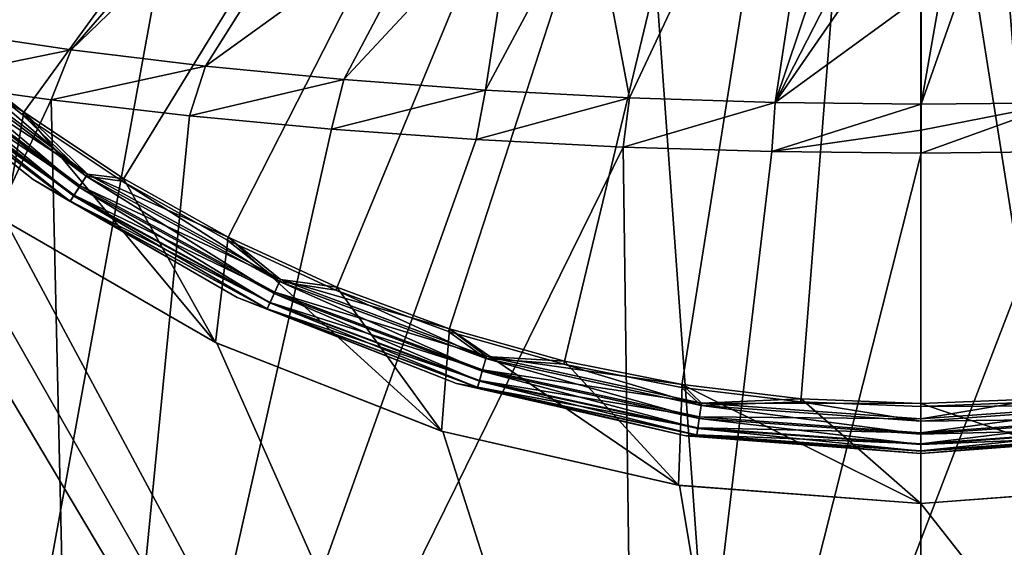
# Model space of a CAD drawing. Header units: millimetres. Extents: x -24 to 24, y 0 to 188.
# Tile 352 of 460: x -1.8 to 0.17, y 153.86 to 154.92. Entities that reach past the tile are written whole.
import ezdxf

# ---------------------------------------------------------------- set-up
doc = ezdxf.new("R2010")
doc.units = ezdxf.units.MM
doc.header["$LTSCALE"] = 58.620611
for name, color, linetype in [('132', 7, 'CONTINUOUS'), ('133', 7, 'CONTINUOUS'), ('134', 7, 'CONTINUOUS'), ('135', 7, 'CONTINUOUS'), ('136', 7, 'CONTINUOUS'), ('137', 7, 'CONTINUOUS'), ('138', 7, 'CONTINUOUS'), ('139', 7, 'CONTINUOUS'), ('140', 7, 'CONTINUOUS'), ('141', 7, 'CONTINUOUS'), ('142', 7, 'CONTINUOUS'), ('169', 7, 'CONTINUOUS'), ('173', 7, 'CONTINUOUS'), ('402', 7, 'CONTINUOUS'), ('500', 7, 'CONTINUOUS'), ('501', 7, 'CONTINUOUS'), ('502', 7, 'CONTINUOUS'), ('503', 7, 'CONTINUOUS'), ('75', 7, 'CONTINUOUS'), ('76', 7, 'CONTINUOUS')]:
    doc.layers.add(name, color=color, linetype=linetype)

msp = doc.modelspace()

# ---------------------------------------------------------------- linework, layer by layer
at = {"layer": '132', "color": 7, "linetype": 'CONTINUOUS'}
for points in [[(-1.9808, 154.8808, 23.55), (-1.8308, 154.5147, 23.55), (-1.7927, 154.7325, 23.55), (-1.9808, 154.8808, 23.55)], [(-1.8308, 154.5147, 23.55), (-1.4101, 154.2719, 23.55), (-1.7927, 154.7325, 23.55), (-1.8308, 154.5147, 23.55)], [(-1.7927, 154.7325, 23.55), (-1.4101, 154.2719, 23.55), (-1.5936, 154.5995, 23.55), (-1.7927, 154.7325, 23.55)], [(-1.5936, 154.5995, 23.55), (-1.4101, 154.2719, 23.55), (-1.3847, 154.4824, 23.55), (-1.5936, 154.5995, 23.55)], [(-1.4101, 154.2719, 23.55), (-0.958, 154.0944, 23.55), (-1.3847, 154.4824, 23.55), (-1.4101, 154.2719, 23.55)], [(-1.3847, 154.4824, 23.55), (-0.958, 154.0944, 23.55), (-1.1672, 154.3822, 23.55), (-1.3847, 154.4824, 23.55)], [(-1.1672, 154.3822, 23.55), (-0.958, 154.0944, 23.55), (-0.9425, 154.2993, 23.55), (-1.1672, 154.3822, 23.55)], [(-0.958, 154.0944, 23.55), (-0.4844, 153.9863, 23.55), (-0.9425, 154.2993, 23.55), (-0.958, 154.0944, 23.55)], [(-0.9425, 154.2993, 23.55), (-0.4844, 153.9863, 23.55), (-0.712, 154.2343, 23.55), (-0.9425, 154.2993, 23.55)], [(-0.712, 154.2343, 23.55), (-0.4844, 153.9863, 23.55), (-0.4771, 154.1876, 23.55), (-0.712, 154.2343, 23.55)], [(-0.4844, 153.9863, 23.55), (0, 153.95, 23.55), (-0.4771, 154.1876, 23.55), (-0.4844, 153.9863, 23.55)], [(-0.4771, 154.1876, 23.55), (0, 153.95, 23.55), (-0.2393, 154.1594, 23.55), (-0.4771, 154.1876, 23.55)], [(-0.2393, 154.1594, 23.55), (0, 153.95, 23.55), (0, 154.15, 23.55), (-0.2393, 154.1594, 23.55)], [(0, 154.15, 23.55), (0.4844, 153.9863, 23.55), (0.2393, 154.1594, 23.55), (0, 154.15, 23.55)], [(0, 153.95, 23.55), (0.4844, 153.9863, 23.55), (0, 154.15, 23.55), (0, 153.95, 23.55)]]:
    msp.add_3dface(points, dxfattribs=at)
at = {"layer": '133', "color": 7, "linetype": 'CONTINUOUS'}
for points in [[(0, 153.95, 23.55), (0.4827, 153.986, 24.2452), (0.4844, 153.9863, 23.55), (0, 153.95, 23.55)], [(0, 153.95, 24.25), (0.4827, 153.986, 24.2452), (0, 153.95, 23.55), (0, 153.95, 24.25)]]:
    msp.add_3dface(points, dxfattribs=at)
at = {"layer": '134', "color": 7, "linetype": 'CONTINUOUS'}
for points in [[(-1.8291, 154.5135, 24.1809), (-1.4101, 154.2719, 23.55), (-1.8308, 154.5147, 23.55), (-1.8291, 154.5135, 24.1809)], [(-1.8291, 154.5135, 24.1809), (-1.4074, 154.2706, 24.2091), (-1.4101, 154.2719, 23.55), (-1.8291, 154.5135, 24.1809)], [(-1.4074, 154.2706, 24.2091), (-0.958, 154.0944, 23.55), (-1.4101, 154.2719, 23.55), (-1.4074, 154.2706, 24.2091)], [(-1.4074, 154.2706, 24.2091), (-0.9552, 154.0935, 24.2312), (-0.958, 154.0944, 23.55), (-1.4074, 154.2706, 24.2091)], [(-0.9552, 154.0935, 24.2312), (-0.4844, 153.9863, 23.55), (-0.958, 154.0944, 23.55), (-0.9552, 154.0935, 24.2312)], [(-0.9552, 154.0935, 24.2312), (-0.4827, 153.986, 24.2452), (-0.4844, 153.9863, 23.55), (-0.9552, 154.0935, 24.2312)], [(-0.4827, 153.986, 24.2452), (0, 153.95, 24.25), (-0.4844, 153.9863, 23.55), (-0.4827, 153.986, 24.2452)], [(0, 153.95, 24.25), (0, 153.95, 23.55), (-0.4844, 153.9863, 23.55), (0, 153.95, 24.25)]]:
    msp.add_3dface(points, dxfattribs=at)
at = {"layer": '135', "color": 7, "linetype": 'CONTINUOUS'}
for points in [[(-2.161, 155.039, 24.1559), (-1.9848, 154.8761, 24.1559), (0, 157.2, 24.25), (-2.161, 155.039, 24.1559)], [(-1.9848, 154.8761, 24.1559), (-1.7964, 154.7275, 24.1559), (0, 157.2, 24.25), (-1.9848, 154.8761, 24.1559)], [(-1.7964, 154.7275, 24.1559), (-1.5968, 154.5942, 24.1559), (0, 157.2, 24.25), (-1.7964, 154.7275, 24.1559)], [(-1.5968, 154.5942, 24.1559), (-1.3875, 154.4769, 24.1559), (0, 157.2, 24.25), (-1.5968, 154.5942, 24.1559)], [(-1.3875, 154.4769, 24.1559), (-1.1695, 154.3765, 24.1559), (0, 157.2, 24.25), (-1.3875, 154.4769, 24.1559)], [(-1.1695, 154.3765, 24.1559), (-0.9444, 154.2934, 24.1559), (0, 157.2, 24.25), (-1.1695, 154.3765, 24.1559)], [(-0.9444, 154.2934, 24.1559), (-0.7134, 154.2283, 24.1559), (0, 157.2, 24.25), (-0.9444, 154.2934, 24.1559)], [(-0.7134, 154.2283, 24.1559), (-0.4781, 154.1815, 24.1559), (0, 157.2, 24.25), (-0.7134, 154.2283, 24.1559)], [(-0.4781, 154.1815, 24.1559), (-0.2398, 154.1533, 24.1559), (0, 157.2, 24.25), (-0.4781, 154.1815, 24.1559)], [(-0.2398, 154.1533, 24.1559), (0, 154.1438, 24.1559), (0, 157.2, 24.25), (-0.2398, 154.1533, 24.1559)], [(0, 157.2, 24.25), (0, 154.1438, 24.1559), (0, 155.6712, 24.2265), (0, 157.2, 24.25)]]:
    msp.add_3dface(points, dxfattribs=at)
at = {"layer": '136', "color": 7, "linetype": 'CONTINUOUS'}
for points in [[(0, 157.2, 24.25), (0, 155.6712, 24.2265), (0.2398, 154.1533, 24.1559), (0, 157.2, 24.25)], [(2.161, 155.039, 24.1559), (0, 157.2, 24.25), (1.9848, 154.8761, 24.1559), (2.161, 155.039, 24.1559)], [(1.9848, 154.8761, 24.1559), (0, 157.2, 24.25), (1.7964, 154.7275, 24.1559), (1.9848, 154.8761, 24.1559)], [(1.7964, 154.7275, 24.1559), (0, 157.2, 24.25), (1.5968, 154.5942, 24.1559), (1.7964, 154.7275, 24.1559)], [(1.5968, 154.5942, 24.1559), (0, 157.2, 24.25), (1.3875, 154.4769, 24.1559), (1.5968, 154.5942, 24.1559)], [(1.3875, 154.4769, 24.1559), (0, 157.2, 24.25), (1.1695, 154.3765, 24.1559), (1.3875, 154.4769, 24.1559)], [(1.1695, 154.3765, 24.1559), (0, 157.2, 24.25), (0.9444, 154.2934, 24.1559), (1.1695, 154.3765, 24.1559)], [(0.9444, 154.2934, 24.1559), (0, 157.2, 24.25), (0.7134, 154.2283, 24.1559), (0.9444, 154.2934, 24.1559)], [(0.7134, 154.2283, 24.1559), (0, 157.2, 24.25), (0.4781, 154.1815, 24.1559), (0.7134, 154.2283, 24.1559)], [(0.4781, 154.1815, 24.1559), (0, 157.2, 24.25), (0.2398, 154.1533, 24.1559), (0.4781, 154.1815, 24.1559)], [(0, 155.6712, 24.2265), (0, 154.1438, 24.1559), (0.2398, 154.1533, 24.1559), (0, 155.6712, 24.2265)]]:
    msp.add_3dface(points, dxfattribs=at)
at = {"layer": '137', "color": 7, "linetype": 'CONTINUOUS'}
for points in [[(-2.1425, 154.8909, 23.65), (-1.7745, 154.5973, 23.65), (-2.1425, 154.8909, 24.0561), (-2.1425, 154.8909, 23.65)], [(-2.1425, 154.8909, 24.0561), (-1.7745, 154.5973, 23.65), (-1.7745, 154.5973, 24.0561), (-2.1425, 154.8909, 24.0561)], [(-1.7745, 154.5973, 23.65), (-1.3667, 154.3619, 23.65), (-1.7745, 154.5973, 24.0561), (-1.7745, 154.5973, 23.65)], [(-1.7745, 154.5973, 24.0561), (-1.3667, 154.3619, 23.65), (-1.3667, 154.3619, 24.0561), (-1.7745, 154.5973, 24.0561)], [(-1.3667, 154.3619, 23.65), (-0.9285, 154.1899, 23.65), (-1.3667, 154.3619, 24.0561), (-1.3667, 154.3619, 23.65)], [(-1.3667, 154.3619, 24.0561), (-0.9285, 154.1899, 23.65), (-0.9285, 154.1899, 24.0561), (-1.3667, 154.3619, 24.0561)], [(-0.9285, 154.1899, 23.65), (-0.4695, 154.0852, 23.65), (-0.9285, 154.1899, 24.0561), (-0.9285, 154.1899, 23.65)], [(-0.9285, 154.1899, 24.0561), (-0.4695, 154.0852, 23.65), (-0.4695, 154.0852, 24.0561), (-0.9285, 154.1899, 24.0561)], [(0, 154.05, 23.65), (0, 154.05, 24.0561), (-0.4695, 154.0852, 24.0561), (0, 154.05, 23.65)], [(-0.4695, 154.0852, 23.65), (0, 154.05, 23.65), (-0.4695, 154.0852, 24.0561), (-0.4695, 154.0852, 23.65)]]:
    msp.add_3dface(points, dxfattribs=at)
at = {"layer": '138', "color": 7, "linetype": 'CONTINUOUS'}
for points in [[(0, 154.05, 24.0561), (0, 154.05, 23.65), (0.4695, 154.0852, 23.65), (0, 154.05, 24.0561)], [(0, 154.05, 24.0561), (0.4695, 154.0852, 23.65), (0.4695, 154.0852, 24.0561), (0, 154.05, 24.0561)]]:
    msp.add_3dface(points, dxfattribs=at)
at = {"layer": '139', "color": 7, "linetype": 'CONTINUOUS'}
for points in [[(-2.1425, 154.8909, 24.0561), (-1.7745, 154.5973, 24.0561), (-2.0599, 154.8228, 24.0858), (-2.1425, 154.8909, 24.0561)], [(-1.9848, 154.8761, 24.1559), (-2.0205, 154.8682, 24.1496), (-1.6681, 154.6043, 24.1496), (-1.9848, 154.8761, 24.1559)], [(-1.7964, 154.7275, 24.1559), (-1.9848, 154.8761, 24.1559), (-1.6681, 154.6043, 24.1496), (-1.7964, 154.7275, 24.1559)], [(-2.0377, 154.8483, 24.1348), (-1.6823, 154.5823, 24.1348), (-2.0205, 154.8682, 24.1496), (-2.0377, 154.8483, 24.1348)], [(-2.0205, 154.8682, 24.1496), (-1.6823, 154.5823, 24.1348), (-1.6681, 154.6043, 24.1496), (-2.0205, 154.8682, 24.1496)], [(-2.0599, 154.8228, 24.0858), (-1.7006, 154.5539, 24.0858), (-2.0512, 154.8328, 24.1129), (-2.0599, 154.8228, 24.0858)], [(-2.0512, 154.8328, 24.1129), (-1.6935, 154.5649, 24.1129), (-2.0377, 154.8483, 24.1348), (-2.0512, 154.8328, 24.1129)], [(-2.0512, 154.8328, 24.1129), (-1.7006, 154.5539, 24.0858), (-1.6935, 154.5649, 24.1129), (-2.0512, 154.8328, 24.1129)], [(-2.0377, 154.8483, 24.1348), (-1.6935, 154.5649, 24.1129), (-1.6823, 154.5823, 24.1348), (-2.0377, 154.8483, 24.1348)], [(-2.0599, 154.8228, 24.0858), (-1.7745, 154.5973, 24.0561), (-1.7006, 154.5539, 24.0858), (-2.0599, 154.8228, 24.0858)], [(-1.5968, 154.5942, 24.1559), (-1.7964, 154.7275, 24.1559), (-1.6681, 154.6043, 24.1496), (-1.5968, 154.5942, 24.1559)], [(-1.7745, 154.5973, 24.0561), (-1.3667, 154.3619, 24.0561), (-1.7006, 154.5539, 24.0858), (-1.7745, 154.5973, 24.0561)], [(-1.6823, 154.5823, 24.1348), (-1.2926, 154.3695, 24.1348), (-1.6681, 154.6043, 24.1496), (-1.6823, 154.5823, 24.1348)], [(-1.5968, 154.5942, 24.1559), (-1.6681, 154.6043, 24.1496), (-1.2817, 154.3934, 24.1496), (-1.5968, 154.5942, 24.1559)], [(-1.6681, 154.6043, 24.1496), (-1.2926, 154.3695, 24.1348), (-1.2817, 154.3934, 24.1496), (-1.6681, 154.6043, 24.1496)], [(-1.6935, 154.5649, 24.1129), (-1.3012, 154.3508, 24.1129), (-1.6823, 154.5823, 24.1348), (-1.6935, 154.5649, 24.1129)], [(-1.6823, 154.5823, 24.1348), (-1.3012, 154.3508, 24.1129), (-1.2926, 154.3695, 24.1348), (-1.6823, 154.5823, 24.1348)], [(-1.3875, 154.4769, 24.1559), (-1.5968, 154.5942, 24.1559), (-1.2817, 154.3934, 24.1496), (-1.3875, 154.4769, 24.1559)], [(-1.7006, 154.5539, 24.0858), (-1.3067, 154.3388, 24.0858), (-1.6935, 154.5649, 24.1129), (-1.7006, 154.5539, 24.0858)], [(-1.6935, 154.5649, 24.1129), (-1.3067, 154.3388, 24.0858), (-1.3012, 154.3508, 24.1129), (-1.6935, 154.5649, 24.1129)], [(-1.7006, 154.5539, 24.0858), (-1.3667, 154.3619, 24.0561), (-1.3067, 154.3388, 24.0858), (-1.7006, 154.5539, 24.0858)], [(-1.1695, 154.3765, 24.1559), (-1.3875, 154.4769, 24.1559), (-1.2817, 154.3934, 24.1496), (-1.1695, 154.3765, 24.1559)], [(-1.2926, 154.3695, 24.1348), (-0.8767, 154.2144, 24.1348), (-1.2817, 154.3934, 24.1496), (-1.2926, 154.3695, 24.1348)], [(-1.1695, 154.3765, 24.1559), (-1.2817, 154.3934, 24.1496), (-0.8693, 154.2395, 24.1496), (-1.1695, 154.3765, 24.1559)], [(-1.2817, 154.3934, 24.1496), (-0.8767, 154.2144, 24.1348), (-0.8693, 154.2395, 24.1496), (-1.2817, 154.3934, 24.1496)], [(-1.3667, 154.3619, 24.0561), (-0.9285, 154.1899, 24.0561), (-1.3067, 154.3388, 24.0858), (-1.3667, 154.3619, 24.0561)], [(-1.3012, 154.3508, 24.1129), (-0.8825, 154.1946, 24.1129), (-1.2926, 154.3695, 24.1348), (-1.3012, 154.3508, 24.1129)], [(-1.2926, 154.3695, 24.1348), (-0.8825, 154.1946, 24.1129), (-0.8767, 154.2144, 24.1348), (-1.2926, 154.3695, 24.1348)], [(-0.9444, 154.2934, 24.1559), (-1.1695, 154.3765, 24.1559), (-0.8693, 154.2395, 24.1496), (-0.9444, 154.2934, 24.1559)], [(-1.3067, 154.3388, 24.0858), (-0.8862, 154.1819, 24.0858), (-1.3012, 154.3508, 24.1129), (-1.3067, 154.3388, 24.0858)], [(-1.3012, 154.3508, 24.1129), (-0.8862, 154.1819, 24.0858), (-0.8825, 154.1946, 24.1129), (-1.3012, 154.3508, 24.1129)], [(-1.3067, 154.3388, 24.0858), (-0.9285, 154.1899, 24.0561), (-0.8862, 154.1819, 24.0858), (-1.3067, 154.3388, 24.0858)], [(-0.7134, 154.2283, 24.1559), (-0.9444, 154.2934, 24.1559), (-0.8693, 154.2395, 24.1496), (-0.7134, 154.2283, 24.1559)], [(-0.8767, 154.2144, 24.1348), (-0.4428, 154.12, 24.1348), (-0.8693, 154.2395, 24.1496), (-0.8767, 154.2144, 24.1348)], [(-0.7134, 154.2283, 24.1559), (-0.8693, 154.2395, 24.1496), (-0.4391, 154.1459, 24.1496), (-0.7134, 154.2283, 24.1559)], [(-0.8693, 154.2395, 24.1496), (-0.4428, 154.12, 24.1348), (-0.4391, 154.1459, 24.1496), (-0.8693, 154.2395, 24.1496)], [(-0.4781, 154.1815, 24.1559), (-0.7134, 154.2283, 24.1559), (-0.4391, 154.1459, 24.1496), (-0.4781, 154.1815, 24.1559)], [(-0.8825, 154.1946, 24.1129), (-0.4458, 154.0996, 24.1129), (-0.8767, 154.2144, 24.1348), (-0.8825, 154.1946, 24.1129)], [(-0.8767, 154.2144, 24.1348), (-0.4458, 154.0996, 24.1129), (-0.4428, 154.12, 24.1348), (-0.8767, 154.2144, 24.1348)], [(-0.9285, 154.1899, 24.0561), (-0.4695, 154.0852, 24.0561), (-0.8862, 154.1819, 24.0858), (-0.9285, 154.1899, 24.0561)], [(-0.8862, 154.1819, 24.0858), (-0.4476, 154.0865, 24.0858), (-0.8825, 154.1946, 24.1129), (-0.8862, 154.1819, 24.0858)], [(-0.8825, 154.1946, 24.1129), (-0.4476, 154.0865, 24.0858), (-0.4458, 154.0996, 24.1129), (-0.8825, 154.1946, 24.1129)], [(-0.8862, 154.1819, 24.0858), (-0.4695, 154.0852, 24.0561), (-0.4476, 154.0865, 24.0858), (-0.8862, 154.1819, 24.0858)], [(-0.2398, 154.1533, 24.1559), (-0.4781, 154.1815, 24.1559), (-0.4391, 154.1459, 24.1496), (-0.2398, 154.1533, 24.1559)], [(-0.4428, 154.12, 24.1348), (0, 154.0883, 24.1348), (-0.4391, 154.1459, 24.1496), (-0.4428, 154.12, 24.1348)], [(-0.2398, 154.1533, 24.1559), (-0.4391, 154.1459, 24.1496), (0, 154.1145, 24.1496), (-0.2398, 154.1533, 24.1559)], [(-0.4391, 154.1459, 24.1496), (0, 154.0883, 24.1348), (0, 154.1145, 24.1496), (-0.4391, 154.1459, 24.1496)], [(0, 154.1438, 24.1559), (-0.2398, 154.1533, 24.1559), (0, 154.1145, 24.1496), (0, 154.1438, 24.1559)], [(-0.4458, 154.0996, 24.1129), (0, 154.0677, 24.1129), (-0.4428, 154.12, 24.1348), (-0.4458, 154.0996, 24.1129)], [(-0.4428, 154.12, 24.1348), (0, 154.0677, 24.1129), (0, 154.0883, 24.1348), (-0.4428, 154.12, 24.1348)], [(-0.4695, 154.0852, 24.0561), (0, 154.05, 24.0561), (-0.4476, 154.0865, 24.0858), (-0.4695, 154.0852, 24.0561)], [(-0.4476, 154.0865, 24.0858), (0, 154.0545, 24.0858), (-0.4458, 154.0996, 24.1129), (-0.4476, 154.0865, 24.0858)], [(-0.4476, 154.0865, 24.0858), (0, 154.05, 24.0561), (0, 154.0545, 24.0858), (-0.4476, 154.0865, 24.0858)], [(-0.4458, 154.0996, 24.1129), (0, 154.0545, 24.0858), (0, 154.0677, 24.1129), (-0.4458, 154.0996, 24.1129)]]:
    msp.add_3dface(points, dxfattribs=at)
at = {"layer": '140', "color": 7, "linetype": 'CONTINUOUS'}
for points in [[(0.2398, 154.1533, 24.1559), (0, 154.1438, 24.1559), (0.4391, 154.1459, 24.1496), (0.2398, 154.1533, 24.1559)], [(0, 154.1438, 24.1559), (0, 154.1145, 24.1496), (0.4391, 154.1459, 24.1496), (0, 154.1438, 24.1559)], [(0, 154.1145, 24.1496), (0.4428, 154.12, 24.1348), (0.4391, 154.1459, 24.1496), (0, 154.1145, 24.1496)], [(0, 154.1145, 24.1496), (0, 154.0883, 24.1348), (0.4428, 154.12, 24.1348), (0, 154.1145, 24.1496)], [(0, 154.0883, 24.1348), (0.4458, 154.0996, 24.1129), (0.4428, 154.12, 24.1348), (0, 154.0883, 24.1348)], [(0, 154.0883, 24.1348), (0, 154.0677, 24.1129), (0.4458, 154.0996, 24.1129), (0, 154.0883, 24.1348)], [(0, 154.0677, 24.1129), (0.4476, 154.0865, 24.0858), (0.4458, 154.0996, 24.1129), (0, 154.0677, 24.1129)], [(0, 154.0545, 24.0858), (0.4695, 154.0852, 24.0561), (0.4476, 154.0865, 24.0858), (0, 154.0545, 24.0858)], [(0, 154.0677, 24.1129), (0, 154.0545, 24.0858), (0.4476, 154.0865, 24.0858), (0, 154.0677, 24.1129)], [(0, 154.05, 24.0561), (0.4695, 154.0852, 24.0561), (0, 154.0545, 24.0858), (0, 154.05, 24.0561)]]:
    msp.add_3dface(points, dxfattribs=at)
at = {"layer": '141', "color": 7, "linetype": 'CONTINUOUS'}
for points in [[(-1.7745, 154.5973, 23.65), (-2.1425, 154.8909, 23.65), (-2.0596, 154.8231, 23.6192), (-1.7745, 154.5973, 23.65)], [(-1.9808, 154.8808, 23.55), (-1.7927, 154.7325, 23.55), (-2.0176, 154.8716, 23.5549), (-1.9808, 154.8808, 23.55)], [(-2.0176, 154.8716, 23.5549), (-1.6657, 154.6082, 23.5549), (-2.0358, 154.8505, 23.5691), (-2.0176, 154.8716, 23.5549)], [(-2.0176, 154.8716, 23.5549), (-1.7927, 154.7325, 23.55), (-1.6657, 154.6082, 23.5549), (-2.0176, 154.8716, 23.5549)], [(-2.0503, 154.8338, 23.5913), (-1.6927, 154.5661, 23.5913), (-2.0596, 154.8231, 23.6192), (-2.0503, 154.8338, 23.5913)], [(-2.0358, 154.8505, 23.5691), (-1.6807, 154.5847, 23.5691), (-2.0503, 154.8338, 23.5913), (-2.0358, 154.8505, 23.5691)], [(-2.0503, 154.8338, 23.5913), (-1.6807, 154.5847, 23.5691), (-1.6927, 154.5661, 23.5913), (-2.0503, 154.8338, 23.5913)], [(-2.0358, 154.8505, 23.5691), (-1.6657, 154.6082, 23.5549), (-1.6807, 154.5847, 23.5691), (-2.0358, 154.8505, 23.5691)], [(-1.7745, 154.5973, 23.65), (-2.0596, 154.8231, 23.6192), (-1.7004, 154.5541, 23.6192), (-1.7745, 154.5973, 23.65)], [(-2.0596, 154.8231, 23.6192), (-1.6927, 154.5661, 23.5913), (-1.7004, 154.5541, 23.6192), (-2.0596, 154.8231, 23.6192)], [(-1.7927, 154.7325, 23.55), (-1.5936, 154.5995, 23.55), (-1.6657, 154.6082, 23.5549), (-1.7927, 154.7325, 23.55)], [(-1.3667, 154.3619, 23.65), (-1.7745, 154.5973, 23.65), (-1.7004, 154.5541, 23.6192), (-1.3667, 154.3619, 23.65)], [(-1.6657, 154.6082, 23.5549), (-1.2799, 154.3975, 23.5549), (-1.6807, 154.5847, 23.5691), (-1.6657, 154.6082, 23.5549)], [(-1.5936, 154.5995, 23.55), (-1.3847, 154.4824, 23.55), (-1.6657, 154.6082, 23.5549), (-1.5936, 154.5995, 23.55)], [(-1.6657, 154.6082, 23.5549), (-1.3847, 154.4824, 23.55), (-1.2799, 154.3975, 23.5549), (-1.6657, 154.6082, 23.5549)], [(-1.6807, 154.5847, 23.5691), (-1.2914, 154.3721, 23.5691), (-1.6927, 154.5661, 23.5913), (-1.6807, 154.5847, 23.5691)], [(-1.6807, 154.5847, 23.5691), (-1.2799, 154.3975, 23.5549), (-1.2914, 154.3721, 23.5691), (-1.6807, 154.5847, 23.5691)], [(-1.6927, 154.5661, 23.5913), (-1.3006, 154.352, 23.5913), (-1.7004, 154.5541, 23.6192), (-1.6927, 154.5661, 23.5913)], [(-1.6927, 154.5661, 23.5913), (-1.2914, 154.3721, 23.5691), (-1.3006, 154.352, 23.5913), (-1.6927, 154.5661, 23.5913)], [(-1.3667, 154.3619, 23.65), (-1.7004, 154.5541, 23.6192), (-1.3065, 154.3391, 23.6192), (-1.3667, 154.3619, 23.65)], [(-1.7004, 154.5541, 23.6192), (-1.3006, 154.352, 23.5913), (-1.3065, 154.3391, 23.6192), (-1.7004, 154.5541, 23.6192)], [(-1.3847, 154.4824, 23.55), (-1.1672, 154.3822, 23.55), (-1.2799, 154.3975, 23.5549), (-1.3847, 154.4824, 23.55)], [(-1.2799, 154.3975, 23.5549), (-0.868, 154.2439, 23.5549), (-1.2914, 154.3721, 23.5691), (-1.2799, 154.3975, 23.5549)], [(-1.1672, 154.3822, 23.55), (-0.9425, 154.2993, 23.55), (-1.2799, 154.3975, 23.5549), (-1.1672, 154.3822, 23.55)], [(-1.2799, 154.3975, 23.5549), (-0.9425, 154.2993, 23.55), (-0.868, 154.2439, 23.5549), (-1.2799, 154.3975, 23.5549)], [(-0.9285, 154.1899, 23.65), (-1.3667, 154.3619, 23.65), (-1.3065, 154.3391, 23.6192), (-0.9285, 154.1899, 23.65)], [(-1.2914, 154.3721, 23.5691), (-0.8759, 154.2171, 23.5691), (-1.3006, 154.352, 23.5913), (-1.2914, 154.3721, 23.5691)], [(-1.2914, 154.3721, 23.5691), (-0.868, 154.2439, 23.5549), (-0.8759, 154.2171, 23.5691), (-1.2914, 154.3721, 23.5691)], [(-1.3006, 154.352, 23.5913), (-0.8821, 154.1959, 23.5913), (-1.3065, 154.3391, 23.6192), (-1.3006, 154.352, 23.5913)], [(-1.3006, 154.352, 23.5913), (-0.8759, 154.2171, 23.5691), (-0.8821, 154.1959, 23.5913), (-1.3006, 154.352, 23.5913)], [(-0.9285, 154.1899, 23.65), (-1.3065, 154.3391, 23.6192), (-0.8861, 154.1823, 23.6192), (-0.9285, 154.1899, 23.65)], [(-1.3065, 154.3391, 23.6192), (-0.8821, 154.1959, 23.5913), (-0.8861, 154.1823, 23.6192), (-1.3065, 154.3391, 23.6192)], [(-0.9425, 154.2993, 23.55), (-0.712, 154.2343, 23.55), (-0.868, 154.2439, 23.5549), (-0.9425, 154.2993, 23.55)], [(-0.868, 154.2439, 23.5549), (-0.4385, 154.1505, 23.5549), (-0.8759, 154.2171, 23.5691), (-0.868, 154.2439, 23.5549)], [(-0.712, 154.2343, 23.55), (-0.4771, 154.1876, 23.55), (-0.868, 154.2439, 23.5549), (-0.712, 154.2343, 23.55)], [(-0.868, 154.2439, 23.5549), (-0.4771, 154.1876, 23.55), (-0.4385, 154.1505, 23.5549), (-0.868, 154.2439, 23.5549)], [(-0.8759, 154.2171, 23.5691), (-0.4424, 154.1228, 23.5691), (-0.8821, 154.1959, 23.5913), (-0.8759, 154.2171, 23.5691)], [(-0.8759, 154.2171, 23.5691), (-0.4385, 154.1505, 23.5549), (-0.4424, 154.1228, 23.5691), (-0.8759, 154.2171, 23.5691)], [(-0.4695, 154.0852, 23.65), (-0.9285, 154.1899, 23.65), (-0.8861, 154.1823, 23.6192), (-0.4695, 154.0852, 23.65)], [(-0.8821, 154.1959, 23.5913), (-0.4456, 154.1009, 23.5913), (-0.8861, 154.1823, 23.6192), (-0.8821, 154.1959, 23.5913)], [(-0.8821, 154.1959, 23.5913), (-0.4424, 154.1228, 23.5691), (-0.4456, 154.1009, 23.5913), (-0.8821, 154.1959, 23.5913)], [(-0.4771, 154.1876, 23.55), (-0.2393, 154.1594, 23.55), (-0.4385, 154.1505, 23.5549), (-0.4771, 154.1876, 23.55)], [(-0.4695, 154.0852, 23.65), (-0.8861, 154.1823, 23.6192), (-0.4476, 154.0869, 23.6192), (-0.4695, 154.0852, 23.65)], [(-0.8861, 154.1823, 23.6192), (-0.4456, 154.1009, 23.5913), (-0.4476, 154.0869, 23.6192), (-0.8861, 154.1823, 23.6192)], [(-0.4385, 154.1505, 23.5549), (0, 154.1191, 23.5549), (-0.4424, 154.1228, 23.5691), (-0.4385, 154.1505, 23.5549)], [(-0.2393, 154.1594, 23.55), (0, 154.15, 23.55), (-0.4385, 154.1505, 23.5549), (-0.2393, 154.1594, 23.55)], [(-0.4385, 154.1505, 23.5549), (0, 154.15, 23.55), (0, 154.1191, 23.5549), (-0.4385, 154.1505, 23.5549)], [(-0.4424, 154.1228, 23.5691), (0, 154.0912, 23.5691), (-0.4456, 154.1009, 23.5913), (-0.4424, 154.1228, 23.5691)], [(-0.4424, 154.1228, 23.5691), (0, 154.1191, 23.5549), (0, 154.0912, 23.5691), (-0.4424, 154.1228, 23.5691)], [(-0.4695, 154.0852, 23.65), (-0.4476, 154.0869, 23.6192), (0, 154.0549, 23.6192), (-0.4695, 154.0852, 23.65)], [(0, 154.05, 23.65), (-0.4695, 154.0852, 23.65), (0, 154.0549, 23.6192), (0, 154.05, 23.65)], [(-0.4456, 154.1009, 23.5913), (0, 154.0691, 23.5913), (-0.4476, 154.0869, 23.6192), (-0.4456, 154.1009, 23.5913)], [(-0.4476, 154.0869, 23.6192), (0, 154.0691, 23.5913), (0, 154.0549, 23.6192), (-0.4476, 154.0869, 23.6192)], [(-0.4456, 154.1009, 23.5913), (0, 154.0912, 23.5691), (0, 154.0691, 23.5913), (-0.4456, 154.1009, 23.5913)]]:
    msp.add_3dface(points, dxfattribs=at)
at = {"layer": '142', "color": 7, "linetype": 'CONTINUOUS'}
for points in [[(0, 154.15, 23.55), (0.2393, 154.1594, 23.55), (0, 154.1191, 23.5549), (0, 154.15, 23.55)], [(0, 154.1191, 23.5549), (0.2393, 154.1594, 23.55), (0.4385, 154.1505, 23.5549), (0, 154.1191, 23.5549)], [(0, 154.0912, 23.5691), (0, 154.1191, 23.5549), (0.4385, 154.1505, 23.5549), (0, 154.0912, 23.5691)], [(0, 154.0912, 23.5691), (0.4385, 154.1505, 23.5549), (0.4424, 154.1228, 23.5691), (0, 154.0912, 23.5691)], [(0, 154.0691, 23.5913), (0, 154.0912, 23.5691), (0.4424, 154.1228, 23.5691), (0, 154.0691, 23.5913)], [(0, 154.0691, 23.5913), (0.4424, 154.1228, 23.5691), (0.4456, 154.1009, 23.5913), (0, 154.0691, 23.5913)], [(0, 154.0549, 23.6192), (0, 154.0691, 23.5913), (0.4456, 154.1009, 23.5913), (0, 154.0549, 23.6192)], [(0, 154.0549, 23.6192), (0.4456, 154.1009, 23.5913), (0.4476, 154.0869, 23.6192), (0, 154.0549, 23.6192)], [(0.4695, 154.0852, 23.65), (0, 154.05, 23.65), (0.4476, 154.0869, 23.6192), (0.4695, 154.0852, 23.65)], [(0, 154.05, 23.65), (0, 154.0549, 23.6192), (0.4476, 154.0869, 23.6192), (0, 154.05, 23.65)]]:
    msp.add_3dface(points, dxfattribs=at)
at = {"layer": '169', "color": 7, "linetype": 'CONTINUOUS'}
for points in [[(0, 147.642, 255.5309), (2.2148, 147.6112, 255.4333), (0, 178.708, 246.0331), (0, 147.642, 255.5309)], [(0, 178.708, 246.0331), (2.2148, 147.6112, 255.4333), (2.2341, 178.675, 245.9355), (0, 178.708, 246.0331)]]:
    msp.add_3dface(points, dxfattribs=at)
at = {"layer": '173', "color": 7, "linetype": 'CONTINUOUS'}
for points in [[(0, 147.642, 255.5309), (0, 178.708, 246.0331), (-2.2342, 178.675, 245.9355), (0, 147.642, 255.5309)], [(-2.2148, 147.6112, 255.4333), (0, 147.642, 255.5309), (-2.2342, 178.675, 245.9355), (-2.2148, 147.6112, 255.4333)]]:
    msp.add_3dface(points, dxfattribs=at)
at = {"layer": '402', "color": 7, "linetype": 'CONTINUOUS'}
for points in [[(-1.7381, 154.757, 162.1961), (-2.7831, 152.5232, 155.1192), (-2.0057, 154.7945, 162.3167), (-1.7381, 154.757, 162.1961)], [(-1.685, 152.4472, 154.8703), (-2.7831, 152.5232, 155.1192), (-1.7381, 154.757, 162.1961), (-1.685, 152.4472, 154.8703)], [(-1.4618, 154.7249, 162.0929), (-1.685, 152.4472, 154.8703), (-1.7381, 154.757, 162.1961), (-1.4618, 154.7249, 162.0929)], [(-1.1783, 154.6983, 162.0076), (-1.685, 152.4472, 154.8703), (-1.4618, 154.7249, 162.0929), (-1.1783, 154.6983, 162.0076)], [(-0.889, 154.6776, 161.9408), (-1.685, 152.4472, 154.8703), (-1.1783, 154.6983, 162.0076), (-0.889, 154.6776, 161.9408)], [(-0.5949, 154.6626, 161.8928), (-1.685, 152.4472, 154.8703), (-0.889, 154.6776, 161.9408), (-0.5949, 154.6626, 161.8928)], [(-0.5641, 152.4089, 154.7449), (-1.685, 152.4472, 154.8703), (-0.5949, 154.6626, 161.8928), (-0.5641, 152.4089, 154.7449)], [(-0.2976, 154.6536, 161.8639), (-0.5641, 152.4089, 154.7449), (-0.5949, 154.6626, 161.8928), (-0.2976, 154.6536, 161.8639)], [(0.0005, 154.6505, 161.8542), (-0.5641, 152.4089, 154.7449), (-0.2976, 154.6536, 161.8639), (0.0005, 154.6505, 161.8542)], [(0.5647, 152.4087, 154.745), (-0.5641, 152.4089, 154.7449), (0.2986, 154.6535, 161.8639), (0.5647, 152.4087, 154.745)], [(0.2986, 154.6535, 161.8639), (-0.5641, 152.4089, 154.7449), (0.0005, 154.6505, 161.8542), (0.2986, 154.6535, 161.8639)]]:
    msp.add_3dface(points, dxfattribs=at)
at = {"layer": '500', "color": 7, "linetype": 'CONTINUOUS'}
for points in [[(-1.6985, 154.8571, 162.4694), (-2.0057, 154.7945, 162.3167), (-1.958, 154.8954, 162.5923), (-1.6985, 154.8571, 162.4694)], [(-1.7381, 154.757, 162.1961), (-2.0057, 154.7945, 162.3167), (-1.6985, 154.8571, 162.4694), (-1.7381, 154.757, 162.1961)], [(-1.4298, 154.8244, 162.3641), (-1.7381, 154.757, 162.1961), (-1.6985, 154.8571, 162.4694), (-1.4298, 154.8244, 162.3641)], [(-1.4618, 154.7249, 162.0929), (-1.7381, 154.757, 162.1961), (-1.4298, 154.8244, 162.3641), (-1.4618, 154.7249, 162.0929)], [(-1.1533, 154.7973, 162.277), (-1.4618, 154.7249, 162.0929), (-1.4298, 154.8244, 162.3641), (-1.1533, 154.7973, 162.277)], [(-1.1783, 154.6983, 162.0076), (-1.4618, 154.7249, 162.0929), (-1.1533, 154.7973, 162.277), (-1.1783, 154.6983, 162.0076)], [(-0.8705, 154.7761, 162.2087), (-1.1783, 154.6983, 162.0076), (-1.1533, 154.7973, 162.277), (-0.8705, 154.7761, 162.2087)], [(-0.889, 154.6776, 161.9408), (-1.1783, 154.6983, 162.0076), (-0.8705, 154.7761, 162.2087), (-0.889, 154.6776, 161.9408)], [(-0.5826, 154.7608, 162.1596), (-0.889, 154.6776, 161.9408), (-0.8705, 154.7761, 162.2087), (-0.5826, 154.7608, 162.1596)], [(-0.5949, 154.6626, 161.8928), (-0.889, 154.6776, 161.9408), (-0.5826, 154.7608, 162.1596), (-0.5949, 154.6626, 161.8928)], [(-0.2915, 154.7515, 162.13), (-0.5949, 154.6626, 161.8928), (-0.5826, 154.7608, 162.1596), (-0.2915, 154.7515, 162.13)], [(-0.2976, 154.6536, 161.8639), (-0.5949, 154.6626, 161.8928), (-0.2915, 154.7515, 162.13), (-0.2976, 154.6536, 161.8639)], [(0.0005, 154.7484, 162.1202), (-0.2976, 154.6536, 161.8639), (-0.2915, 154.7515, 162.13), (0.0005, 154.7484, 162.1202)], [(0.0005, 154.6963, 161.9883), (-0.2976, 154.6536, 161.8639), (0.0005, 154.7484, 162.1202), (0.0005, 154.6963, 161.9883)], [(0.0005, 154.6505, 161.8542), (-0.2976, 154.6536, 161.8639), (0.0005, 154.6963, 161.9883), (0.0005, 154.6505, 161.8542)]]:
    msp.add_3dface(points, dxfattribs=at)
at = {"layer": '501', "color": 7, "linetype": 'CONTINUOUS'}
for points in [[(0.2986, 154.6535, 161.8639), (0.0005, 154.6505, 161.8542), (0.2801, 154.7512, 162.1293), (0.2986, 154.6535, 161.8639)], [(0.0005, 154.6505, 161.8542), (0.0005, 154.6963, 161.9883), (0.2801, 154.7512, 162.1293), (0.0005, 154.6505, 161.8542)], [(0.0005, 154.6963, 161.9883), (0.0005, 154.7484, 162.1202), (0.2801, 154.7512, 162.1293), (0.0005, 154.6963, 161.9883)]]:
    msp.add_3dface(points, dxfattribs=at)
at = {"layer": '502', "color": 7, "linetype": 'CONTINUOUS'}
for points in [[(0.5589, 154.7596, 162.1564), (0.2801, 154.7512, 162.1293), (0.1505, 155.9028, 165.1803), (0.5589, 154.7596, 162.1564)], [(0.5589, 154.7596, 162.1564), (0.1505, 155.9028, 165.1803), (0.4113, 155.9, 165.1774), (0.5589, 154.7596, 162.1564)], [(0.1505, 155.9028, 165.1803), (0.2801, 154.7512, 162.1293), (0.1505, 155.8453, 165.0089), (0.1505, 155.9028, 165.1803)], [(0.1505, 155.8453, 165.0089), (0.2801, 154.7512, 162.1293), (0.1505, 155.174, 163.1668), (0.1505, 155.8453, 165.0089)], [(0.1505, 155.174, 163.1668), (0.0005, 154.7484, 162.1202), (0.0755, 155.1742, 163.1667), (0.1505, 155.174, 163.1668)], [(0.0755, 155.1742, 163.1667), (0.0005, 154.7484, 162.1202), (0.0005, 154.9649, 162.642), (0.0755, 155.1742, 163.1667)], [(0.2801, 154.7512, 162.1293), (0.0005, 154.7484, 162.1202), (0.1505, 155.174, 163.1668), (0.2801, 154.7512, 162.1293)]]:
    msp.add_3dface(points, dxfattribs=at)
at = {"layer": '503', "color": 7, "linetype": 'CONTINUOUS'}
for points in [[(-1.958, 154.8954, 162.5923), (-2.207, 154.9389, 162.7322), (-0.9595, 155.7095, 164.6459), (-1.958, 154.8954, 162.5923)], [(-1.6985, 154.8571, 162.4694), (-1.958, 154.8954, 162.5923), (-0.9595, 155.7095, 164.6459), (-1.6985, 154.8571, 162.4694)], [(-0.9595, 155.57, 164.2519), (-1.6985, 154.8571, 162.4694), (-0.9595, 155.7095, 164.6459), (-0.9595, 155.57, 164.2519)], [(-0.1495, 155.6819, 164.5349), (-0.5826, 154.7608, 162.1596), (-0.6595, 155.1694, 163.1683), (-0.1495, 155.6819, 164.5349)], [(-0.2915, 154.7515, 162.13), (-0.5826, 154.7608, 162.1596), (-0.1495, 155.6819, 164.5349), (-0.2915, 154.7515, 162.13)], [(-0.1495, 155.174, 163.1668), (-0.2915, 154.7515, 162.13), (-0.1495, 155.6819, 164.5349), (-0.1495, 155.174, 163.1668)], [(-1.4298, 154.8244, 162.3641), (-1.6985, 154.8571, 162.4694), (-0.9595, 155.57, 164.2519), (-1.4298, 154.8244, 162.3641)], [(-0.9595, 155.1639, 163.17), (-1.4298, 154.8244, 162.3641), (-0.9595, 155.57, 164.2519), (-0.9595, 155.1639, 163.17)], [(-0.5826, 154.7608, 162.1596), (-0.8705, 154.7761, 162.2087), (-0.6595, 155.1694, 163.1683), (-0.5826, 154.7608, 162.1596)], [(-0.6595, 155.1694, 163.1683), (-0.8705, 154.7761, 162.2087), (-0.8097, 155.1669, 163.169), (-0.6595, 155.1694, 163.1683)], [(-0.2915, 154.7515, 162.13), (0.0005, 155.1743, 163.1667), (0.0005, 154.9649, 162.642), (-0.2915, 154.7515, 162.13)], [(0.0005, 155.1743, 163.1667), (-0.2915, 154.7515, 162.13), (-0.0745, 155.1742, 163.1667), (0.0005, 155.1743, 163.1667)], [(-0.0745, 155.1742, 163.1667), (-0.2915, 154.7515, 162.13), (-0.1495, 155.174, 163.1668), (-0.0745, 155.1742, 163.1667)], [(-1.1533, 154.7973, 162.277), (-1.4298, 154.8244, 162.3641), (-0.9595, 155.1639, 163.17), (-1.1533, 154.7973, 162.277)], [(-0.8705, 154.7761, 162.2087), (-1.1533, 154.7973, 162.277), (-0.8097, 155.1669, 163.169), (-0.8705, 154.7761, 162.2087)], [(-0.8097, 155.1669, 163.169), (-1.1533, 154.7973, 162.277), (-0.9595, 155.1639, 163.17), (-0.8097, 155.1669, 163.169)], [(0.0005, 154.7484, 162.1202), (-0.2915, 154.7515, 162.13), (0.0005, 154.9649, 162.642), (0.0005, 154.7484, 162.1202)]]:
    msp.add_3dface(points, dxfattribs=at)
at = {"layer": '75', "color": 7, "linetype": 'CONTINUOUS'}
for points in [[(0, 163.3645, -24.25), (1.1248, 163.3645, -24.2239), (0, 151.1, -24.25), (0, 163.3645, -24.25)], [(0, 151.1, -24.25), (1.1248, 163.3645, -24.2239), (2.2375, 151.1, -24.1466), (0, 151.1, -24.25)], [(0.4827, 153.986, 24.2452), (0, 153.95, 24.25), (2.2375, 151.1, 24.1466), (0.4827, 153.986, 24.2452)], [(0, 153.95, 24.25), (0, 151.1, 24.25), (2.2375, 151.1, 24.1466), (0, 153.95, 24.25)]]:
    msp.add_3dface(points, dxfattribs=at)
at = {"layer": '76', "color": 7, "linetype": 'CONTINUOUS'}
for points in [[(-1.1248, 163.3645, -24.2239), (-2.2375, 151.1, -24.1466), (-2.2471, 163.3645, -24.1457), (-1.1248, 163.3645, -24.2239)], [(0, 163.3645, -24.25), (0, 151.1, -24.25), (-2.2375, 151.1, -24.1466), (0, 163.3645, -24.25)], [(0, 163.3645, -24.25), (-2.2375, 151.1, -24.1466), (-1.1248, 163.3645, -24.2239), (0, 163.3645, -24.25)], [(-2.2375, 151.1, 24.1466), (0, 151.1, 24.25), (-2.2102, 154.8172, 24.1491), (-2.2375, 151.1, 24.1466)], [(-2.2102, 154.8172, 24.1491), (0, 151.1, 24.25), (-2.0253, 154.6583, 24.1653), (-2.2102, 154.8172, 24.1491)], [(-2.0253, 154.6583, 24.1653), (0, 151.1, 24.25), (-1.8291, 154.5135, 24.1809), (-2.0253, 154.6583, 24.1653)], [(-1.8291, 154.5135, 24.1809), (0, 151.1, 24.25), (-1.4074, 154.2706, 24.2091), (-1.8291, 154.5135, 24.1809)], [(-1.4074, 154.2706, 24.2091), (0, 151.1, 24.25), (-0.9552, 154.0935, 24.2312), (-1.4074, 154.2706, 24.2091)], [(-0.9552, 154.0935, 24.2312), (0, 151.1, 24.25), (-0.4827, 153.986, 24.2452), (-0.9552, 154.0935, 24.2312)], [(0, 151.1, 24.25), (0, 153.95, 24.25), (-0.4827, 153.986, 24.2452), (0, 151.1, 24.25)]]:
    msp.add_3dface(points, dxfattribs=at)

doc.saveas('drawing.dxf')
